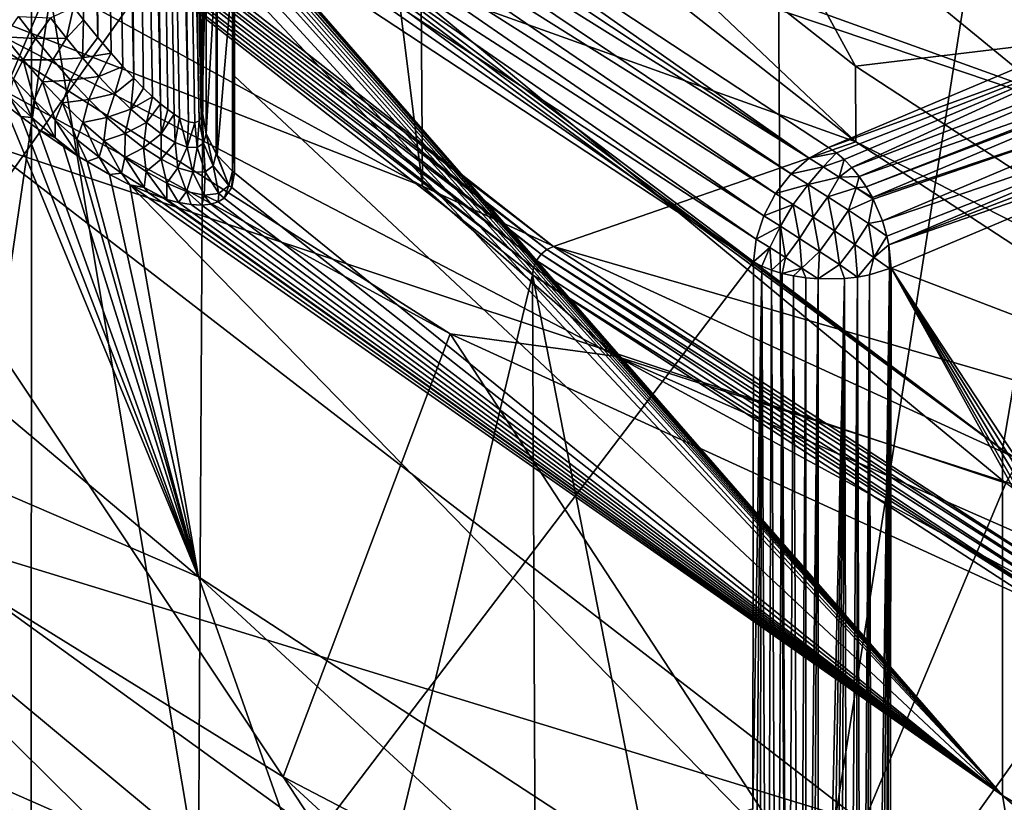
# Model space of a CAD drawing. Header units: metres. Extents: x -109 to 109, y -78 to 121.
# Tile 387 of 656: x -18.77 to -16.75, y -63.98 to -62.37. Entities that reach past the tile are written whole.
import ezdxf

# ---------------------------------------------------------------- set-up
doc = ezdxf.new("R2010")
doc.units = ezdxf.units.M
doc.layers.add('solid_508554_SW0001', color=7, linetype='CONTINUOUS')

msp = doc.modelspace()

# ---------------------------------------------------------------- linework, layer by layer
at = {"layer": 'solid_508554_SW0001'}
for points in [[(-17.944492, -62.709682, 15.484876), (-18.029377, -50.841457, 8.534775), (-19.532137, -50.021473, 9.955032)], [(-19.440191, -61.893551, 16.898458), (-17.944492, -62.709682, 15.484876), (-19.532137, -50.021473, 9.955032)], [(-16.312243, -63.457523, 14.189581), (-16.389404, -51.592838, 7.233348), (-18.029377, -50.841457, 8.534775)], [(-17.944492, -62.709682, 15.484876), (-16.312243, -63.457523, 14.189581), (-18.029377, -50.841457, 8.534775)], [(-19.02648, -51.757244, 6.959062), (-17.274378, -52.528263, 5.623614), (-18.941599, -63.890045, 14.06626)], [(-17.274378, -52.528263, 5.623614), (-17.197321, -64.657623, 12.736773), (-18.941599, -63.890045, 14.06626)], [(-17.274378, -52.528263, 5.623614), (-15.397811, -53.222214, 4.421658), (-17.197321, -64.657623, 12.736773)], [(-15.397811, -53.222214, 4.421658), (-15.329108, -65.348488, 11.540165), (-17.197321, -64.657623, 12.736773)], [(-18.404106, -62.575062, 35.594505), (-18.506796, -57.647617, 32.842846), (-18.496571, -57.609501, 32.910439)], [(-18.397896, -62.152397, 36.348068), (-18.397896, -62.55455, 35.651524), (-18.496571, -57.609501, 32.910439)], [(-18.399399, -62.566738, 35.624565), (-18.496571, -57.609501, 32.910439), (-18.397896, -62.55455, 35.651524)], [(-18.399399, -62.566738, 35.624565), (-18.404106, -62.575062, 35.594505), (-18.496571, -57.609501, 32.910439)], [(-18.425508, -62.577377, 35.522408), (-18.53676, -57.683361, 32.779949), (-18.506796, -57.647617, 32.842846)], [(-18.412527, -62.578945, 35.560745), (-18.425508, -62.577377, 35.522408), (-18.506796, -57.647617, 32.842846)], [(-18.404106, -62.575062, 35.594505), (-18.412527, -62.578945, 35.560745), (-18.506796, -57.647617, 32.842846)], [(-18.483166, -62.540085, 35.406803), (-18.584425, -57.714279, 32.726063), (-18.53676, -57.683361, 32.779949)], [(-18.468435, -62.552074, 35.431908), (-18.483166, -62.540085, 35.406803), (-18.53676, -57.683361, 32.779949)], [(-18.455376, -62.56163, 35.456108), (-18.468435, -62.552074, 35.431908), (-18.53676, -57.683361, 32.779949)], [(-18.443922, -62.568913, 35.479301), (-18.455376, -62.56163, 35.456108), (-18.53676, -57.683361, 32.779949)], [(-18.425508, -62.577377, 35.522408), (-18.443922, -62.568913, 35.479301), (-18.53676, -57.683361, 32.779949)], [(-18.538305, -62.487286, 35.326668), (-18.646545, -57.738262, 32.68486), (-18.584425, -57.714279, 32.726063)], [(-18.518005, -62.507915, 35.354099), (-18.538305, -62.487286, 35.326668), (-18.584425, -57.714279, 32.726063)], [(-18.49967, -62.525414, 35.380817), (-18.518005, -62.507915, 35.354099), (-18.584425, -57.714279, 32.726063)], [(-18.483166, -62.540085, 35.406803), (-18.49967, -62.525414, 35.380817), (-18.584425, -57.714279, 32.726063)], [(-18.612059, -62.403923, 35.24152), (-18.718884, -57.753681, 32.659142), (-18.646545, -57.738262, 32.68486)], [(-18.641466, -62.367638, 35.212669), (-18.662237, -62.341198, 35.193871), (-18.718884, -57.753681, 32.659142)], [(-18.612059, -62.403923, 35.24152), (-18.641466, -62.367638, 35.212669), (-18.718884, -57.753681, 32.659142)], [(-18.58514, -62.435692, 35.270298), (-18.612059, -62.403923, 35.24152), (-18.646545, -57.738262, 32.68486)], [(-18.560663, -62.463299, 35.298672), (-18.58514, -62.435692, 35.270298), (-18.646545, -57.738262, 32.68486)], [(-18.538305, -62.487286, 35.326668), (-18.560663, -62.463299, 35.298672), (-18.646545, -57.738262, 32.68486)], [(-18.5462, -61.894901, 36.672203), (-18.404993, -61.088379, 38.069046), (-16.630539, -62.542767, 38.568161)], [(-16.337065, -62.63636, 42.639282), (-18.073944, -61.090916, 42.435535), (-18.524599, -61.847782, 41.124611)], [(-18.404993, -61.088379, 38.069046), (-16.390022, -61.841415, 39.782932), (-16.630539, -62.542767, 38.568161)], [(-16.337065, -62.63636, 42.639282), (-15.818118, -61.971386, 43.791054), (-18.073944, -61.090916, 42.435535)], [(-18.848715, -62.620667, 39.785931), (-18.524599, -61.847782, 41.124611), (-20.542078, -61.110256, 39.240185)], [(-19.63191, -61.234825, 24.814457), (-19.215124, -64.252457, 25.577984), (-18.749451, -64.677437, 24.8419)], [(-18.748493, -62.084423, 23.342911), (-19.63191, -61.234825, 24.814457), (-18.749451, -64.677437, 24.8419)], [(-19.419039, -63.57019, 23.753725), (-19.39953, -61.328468, 22.472488), (-18.394325, -62.120312, 21.100973)], [(-17.48233, -61.677242, 21.587362), (-18.013329, -61.708157, 23.618336), (-17.053596, -62.46246, 22.311848)], [(-16.408592, -62.385143, 20.361237), (-17.48233, -61.677242, 21.587362), (-17.053596, -62.46246, 22.311848)], [(-17.289633, -61.806381, 21.316336), (-17.48233, -61.677242, 21.587362), (-16.408592, -62.385143, 20.361237)], [(-18.013329, -61.708157, 23.618336), (-18.013329, -61.86404, 23.708336), (-17.053362, -62.618511, 22.401556)], [(-17.053596, -62.46246, 22.311848), (-18.013329, -61.708157, 23.618336), (-17.053362, -62.618511, 22.401556)], [(-17.307066, -61.796703, 21.296261), (-16.421946, -62.368359, 20.338802), (-16.437056, -62.360451, 20.31982)], [(-17.307066, -61.796703, 21.296261), (-16.4205, -62.369564, 20.340879), (-16.421946, -62.368359, 20.338802)], [(-17.289633, -61.806381, 21.316336), (-16.4205, -62.369564, 20.340879), (-17.307066, -61.796703, 21.296261)], [(-17.289633, -61.806381, 21.316336), (-16.408592, -62.385143, 20.361237), (-16.4205, -62.369564, 20.340879)], [(-16.744415, -63.320492, 41.454334), (-18.524599, -61.847782, 41.124611), (-18.848715, -62.620667, 39.785931)], [(-18.702929, -62.028023, 23.340733), (-17.053362, -62.618511, 22.401556), (-18.013329, -61.86404, 23.708336)], [(-16.744415, -63.320492, 41.454334), (-16.337065, -62.63636, 42.639282), (-18.524599, -61.847782, 41.124611)], [(-19.034279, -62.283001, 16.61525), (-17.944492, -62.709682, 15.484876), (-19.440191, -61.893551, 16.898458)], [(-18.5462, -61.894901, 36.672203), (-16.630539, -62.542767, 38.568161), (-16.751232, -63.251785, 37.340099)], [(-18.508944, -61.939358, 36.665401), (-18.5462, -61.894901, 36.672203), (-16.751232, -63.251785, 37.340099)], [(-18.266451, -61.90847, 21.081303), (-18.230108, -61.891544, 21.1007), (-17.149288, -62.651989, 19.79705)], [(-16.478456, -62.364006, 20.282372), (-17.109613, -62.629749, 19.822092), (-18.230108, -61.891544, 21.1007)], [(-17.149288, -62.651989, 19.79705), (-18.230108, -61.891544, 21.1007), (-17.109613, -62.629749, 19.822092)], [(-18.300993, -61.933147, 21.067825), (-18.266451, -61.90847, 21.081303), (-17.149288, -62.651989, 19.79705)], [(-18.475685, -61.981682, 36.654858), (-18.508944, -61.939358, 36.665401), (-16.751232, -63.251785, 37.340099)], [(-18.332018, -61.964348, 21.060936), (-18.300993, -61.933147, 21.067825), (-17.186323, -62.684441, 19.780422)], [(-18.300993, -61.933147, 21.067825), (-17.149288, -62.651989, 19.79705), (-17.186323, -62.684441, 19.780422)], [(-18.35799, -62.00053, 21.06098), (-18.332018, -61.964348, 21.060936), (-17.218178, -62.724899, 19.773363)], [(-18.332018, -61.964348, 21.060936), (-17.186323, -62.684441, 19.780422), (-17.218178, -62.724899, 19.773363)], [(-18.475685, -61.981682, 36.654858), (-16.751232, -63.251785, 37.340099), (-16.751232, -63.963367, 36.107601)], [(-18.470205, -61.988949, 36.65263), (-18.475685, -61.981682, 36.654858), (-16.751232, -63.963367, 36.107601)], [(-18.446173, -62.021957, 36.64093), (-18.470205, -61.988949, 36.65263), (-16.751232, -63.963367, 36.107601)], [(-18.377621, -62.039898, 21.067951), (-18.35799, -62.00053, 21.06098), (-17.242702, -62.770626, 19.776346)], [(-18.35799, -62.00053, 21.06098), (-17.218178, -62.724899, 19.773363), (-17.242702, -62.770626, 19.776346)], [(-18.716839, -62.033577, 23.334663), (-17.675308, -62.833302, 21.945951), (-18.702929, -62.028023, 23.340733)], [(-18.702929, -62.028023, 23.340733), (-17.675308, -62.833302, 21.945951), (-17.053362, -62.618511, 22.401556)], [(-18.420504, -62.059757, 36.624161), (-18.446173, -62.021957, 36.64093), (-16.751232, -63.963367, 36.107601)], [(-18.729532, -62.043133, 23.331717), (-18.739683, -62.055698, 23.332201), (-17.700451, -62.849556, 21.934952)], [(-18.716839, -62.033577, 23.334663), (-18.729532, -62.043133, 23.331717), (-17.688456, -62.839451, 21.938845)], [(-18.729532, -62.043133, 23.331717), (-17.700451, -62.849556, 21.934952), (-17.688456, -62.839451, 21.938845)], [(-18.716839, -62.033577, 23.334663), (-17.688456, -62.839451, 21.938845), (-17.675308, -62.833302, 21.945951)], [(-18.389935, -62.080494, 21.081507), (-18.377621, -62.039898, 21.067951), (-17.258238, -62.818535, 19.789173)], [(-18.377621, -62.039898, 21.067951), (-17.242702, -62.770626, 19.776346), (-17.258238, -62.818535, 19.789173)], [(-18.746231, -62.069958, 23.336067), (-18.748493, -62.084423, 23.342911), (-17.716232, -62.877098, 21.938057)], [(-18.739683, -62.055698, 23.332201), (-18.746231, -62.069958, 23.336067), (-17.710045, -62.862556, 21.934679)], [(-18.746231, -62.069958, 23.336067), (-17.716232, -62.877098, 21.938057), (-17.710045, -62.862556, 21.934679)], [(-18.739683, -62.055698, 23.332201), (-17.710045, -62.862556, 21.934679), (-17.700451, -62.849556, 21.934952)], [(-18.398474, -62.095074, 36.604973), (-18.420504, -62.059757, 36.624161), (-16.751232, -63.963367, 36.107601)], [(-18.748493, -62.084423, 23.342911), (-18.749451, -64.677437, 24.8419), (-18.246204, -65.091568, 24.124603)], [(-17.71837, -62.891663, 21.944733), (-18.748493, -62.084423, 23.342911), (-18.246204, -65.091568, 24.124603)], [(-17.716232, -62.877098, 21.938057), (-18.748493, -62.084423, 23.342911), (-17.71837, -62.891663, 21.944733)], [(-18.389935, -62.080494, 21.081507), (-17.263735, -62.865166, 19.810846), (-18.394325, -62.120312, 21.100973)], [(-18.389935, -62.080494, 21.081507), (-17.258238, -62.818535, 19.789173), (-17.263735, -62.865166, 19.810846)], [(-18.404993, -63.512947, 33.869568), (-19.809559, -62.908447, 31.602818), (-20.072819, -62.109833, 32.986061)], [(-18.806562, -62.538399, 35.067924), (-18.404993, -63.512947, 33.869568), (-20.072819, -62.109833, 32.986061)], [(-18.379896, -62.127926, 36.583668), (-18.398474, -62.095074, 36.604973), (-16.751232, -63.963367, 36.107601)], [(-18.406265, -64.367546, 22.372667), (-19.419039, -63.57019, 23.753725), (-18.394325, -62.120312, 21.100973)], [(-18.406265, -64.367546, 22.372667), (-18.394325, -62.120312, 21.100973), (-17.263735, -62.865166, 19.810846)], [(-18.364582, -62.158371, 36.56052), (-18.379896, -62.127926, 36.583668), (-16.751232, -63.963367, 36.107601)], [(-18.397896, -62.152397, 36.348068), (-18.397825, -62.356972, 36.001816), (-18.397896, -62.55455, 35.651524)], [(-18.352346, -62.186474, 36.535755), (-18.364582, -62.158371, 36.56052), (-16.751232, -63.963367, 36.107601)], [(-18.336424, -62.236061, 36.481964), (-18.352346, -62.186474, 36.535755), (-16.751232, -63.963367, 36.107601)], [(-19.526442, -63.122643, 19.768057), (-18.231358, -63.92461, 18.379013), (-19.378862, -62.199871, 17.134737)], [(-18.231358, -63.92461, 18.379013), (-17.88788, -63.013432, 15.725612), (-19.378862, -62.199871, 17.134737)], [(-19.034279, -62.283001, 16.61525), (-19.378862, -62.199871, 17.134737), (-17.88788, -63.013432, 15.725612)], [(-18.389458, -62.198689, 36.376049), (-18.397896, -62.55455, 35.651524), (-18.397825, -62.356972, 36.001816)], [(-18.389458, -62.198689, 36.376049), (-18.389458, -62.601925, 35.67762), (-18.397896, -62.55455, 35.651524)], [(-18.389458, -62.198689, 36.376049), (-18.368752, -62.238422, 36.400074), (-18.389458, -62.601925, 35.67762)], [(-18.368752, -62.238422, 36.400074), (-18.368752, -62.642601, 35.700016), (-18.389458, -62.601925, 35.67762)], [(-18.368752, -62.238422, 36.400074), (-18.366673, -62.24128, 36.401806), (-18.368752, -62.642601, 35.700016)], [(-18.366673, -62.24128, 36.401806), (-18.366673, -62.645527, 35.70163), (-18.368752, -62.642601, 35.700016)], [(-18.366673, -62.24128, 36.401806), (-18.335487, -62.273647, 36.421379), (-18.366673, -62.645527, 35.70163)], [(-18.331244, -62.276989, 36.423401), (-18.336424, -62.236061, 36.481964), (-16.751232, -63.963367, 36.107601)], [(-20.680838, -62.26865, 21.247215), (-19.668835, -63.709923, 22.798845), (-18.570929, -64.522125, 21.392069)], [(-20.680838, -62.26865, 21.247215), (-18.570929, -64.522125, 21.392069), (-19.526442, -63.122643, 19.768057)], [(-17.545015, -63.059937, 15.269559), (-19.034279, -62.283001, 16.61525), (-17.88788, -63.013432, 15.725612)], [(-17.545015, -63.059937, 15.269559), (-17.944492, -62.709682, 15.484876), (-19.034279, -62.283001, 16.61525)], [(-18.335487, -62.273647, 36.421379), (-18.335487, -62.678665, 35.719872), (-18.366673, -62.645527, 35.70163)], [(-18.335487, -62.273647, 36.421379), (-18.331244, -62.276989, 36.423401), (-18.335487, -62.678665, 35.719872)], [(-18.335487, -62.678665, 35.719872), (-18.331244, -62.276989, 36.423401), (-18.331173, -62.483059, 36.074612)], [(-18.331173, -62.483059, 36.074612), (-18.331244, -62.276989, 36.423401), (-16.751232, -63.963367, 36.107601)], [(-18.709644, -62.363106, 35.192173), (-18.662237, -62.341198, 35.193871), (-18.676781, -62.405357, 35.216957)], [(-18.676781, -62.405357, 35.216957), (-18.662237, -62.341198, 35.193871), (-18.641466, -62.367638, 35.212669)], [(-18.740709, -62.405807, 35.188633), (-18.804108, -62.402527, 35.155838), (-18.775501, -62.360168, 35.169559)], [(-18.709644, -62.363106, 35.192173), (-18.740709, -62.405807, 35.188633), (-18.775501, -62.360168, 35.169559)], [(-18.709644, -62.363106, 35.192173), (-18.676781, -62.405357, 35.216957), (-18.740709, -62.405807, 35.188633)], [(-18.676781, -62.405357, 35.216957), (-18.641466, -62.367638, 35.212669), (-18.643621, -62.445633, 35.244587)], [(-18.643621, -62.445633, 35.244587), (-18.641466, -62.367638, 35.212669), (-18.612059, -62.403923, 35.24152)], [(-16.444794, -62.388641, 20.252773), (-17.109613, -62.629749, 19.822092), (-16.478456, -62.364006, 20.282372)], [(-16.444794, -62.388641, 20.252773), (-17.093159, -62.640938, 19.805988), (-17.109613, -62.629749, 19.822092)], [(-16.444794, -62.388641, 20.252773), (-17.076996, -62.654758, 19.791805), (-17.093159, -62.640938, 19.805988)], [(-16.444794, -62.388641, 20.252773), (-17.061262, -62.67112, 19.779678), (-17.076996, -62.654758, 19.791805)], [(-16.444794, -62.388641, 20.252773), (-16.410847, -62.42215, 20.233305), (-17.061262, -62.67112, 19.779678)], [(-16.408592, -62.385143, 20.361237), (-17.053596, -62.46246, 22.311848), (-15.968169, -63.172569, 21.0819)], [(-18.765743, -62.449558, 35.172497), (-18.825863, -62.443275, 35.130005), (-18.804108, -62.402527, 35.155838)], [(-18.740709, -62.405807, 35.188633), (-18.765743, -62.449558, 35.172497), (-18.804108, -62.402527, 35.155838)], [(-18.740709, -62.405807, 35.188633), (-18.704927, -62.449764, 35.210869), (-18.765743, -62.449558, 35.172497)], [(-18.676781, -62.405357, 35.216957), (-18.704927, -62.449764, 35.210869), (-18.740709, -62.405807, 35.188633)], [(-18.676781, -62.405357, 35.216957), (-18.643621, -62.445633, 35.244587), (-18.704927, -62.449764, 35.210869)], [(-18.643621, -62.445633, 35.244587), (-18.612059, -62.403923, 35.24152), (-18.58514, -62.435692, 35.270298)], [(-16.410847, -62.42215, 20.233305), (-17.046188, -62.689854, 19.769823), (-17.061262, -62.67112, 19.779678)], [(-16.410847, -62.42215, 20.233305), (-16.382826, -62.456894, 20.225721), (-17.046188, -62.689854, 19.769823)], [(-18.785473, -62.488613, 35.143944), (-18.825863, -62.443275, 35.130005), (-18.765743, -62.449558, 35.172497)], [(-18.743496, -62.53228, 35.161499), (-18.785473, -62.488613, 35.143944), (-18.765743, -62.449558, 35.172497)], [(-18.743496, -62.53228, 35.161499), (-18.765743, -62.449558, 35.172497), (-18.725939, -62.494835, 35.192749)], [(-18.704927, -62.449764, 35.210869), (-18.725939, -62.494835, 35.192749), (-18.765743, -62.449558, 35.172497)], [(-18.704927, -62.449764, 35.210869), (-18.66832, -62.491711, 35.236366), (-18.725939, -62.494835, 35.192749)], [(-18.643621, -62.445633, 35.244587), (-18.66832, -62.491711, 35.236366), (-18.704927, -62.449764, 35.210869)], [(-18.643621, -62.445633, 35.244587), (-18.610346, -62.483585, 35.275112), (-18.66832, -62.491711, 35.236366)], [(-18.643621, -62.445633, 35.244587), (-18.58514, -62.435692, 35.270298), (-18.610346, -62.483585, 35.275112)], [(-18.610346, -62.483585, 35.275112), (-18.58514, -62.435692, 35.270298), (-18.560663, -62.463299, 35.298672)], [(-18.610346, -62.483585, 35.275112), (-18.560663, -62.463299, 35.298672), (-18.577179, -62.51881, 35.308617)], [(-18.577179, -62.51881, 35.308617), (-18.560663, -62.463299, 35.298672), (-18.538305, -62.487286, 35.326668)], [(-15.968169, -63.172569, 21.0819), (-17.053596, -62.46246, 22.311848), (-17.053362, -62.618511, 22.401556)], [(-16.382826, -62.456894, 20.225721), (-17.032074, -62.710678, 19.762491), (-17.046188, -62.689854, 19.769823)], [(-16.382826, -62.456894, 20.225721), (-16.378782, -62.462528, 20.22537), (-17.032074, -62.710678, 19.762491)], [(-16.378782, -62.462528, 20.22537), (-17.01926, -62.733139, 19.757891), (-17.032074, -62.710678, 19.762491)], [(-16.378782, -62.462528, 20.22537), (-16.350782, -62.507267, 20.229748), (-17.01926, -62.733139, 19.757891)], [(-18.74802, -62.568481, 35.123508), (-18.794497, -62.524925, 35.106697), (-18.785473, -62.488613, 35.143944)], [(-18.74802, -62.568481, 35.123508), (-18.785473, -62.488613, 35.143944), (-18.743496, -62.53228, 35.161499)], [(-18.700094, -62.573963, 35.182846), (-18.743496, -62.53228, 35.161499), (-18.725939, -62.494835, 35.192749)], [(-18.66832, -62.491711, 35.236366), (-18.684874, -62.537998, 35.216751), (-18.725939, -62.494835, 35.192749)], [(-18.700094, -62.573963, 35.182846), (-18.725939, -62.494835, 35.192749), (-18.684874, -62.537998, 35.216751)], [(-18.66832, -62.491711, 35.236366), (-18.631077, -62.531277, 35.265263), (-18.684874, -62.537998, 35.216751)], [(-18.610346, -62.483585, 35.275112), (-18.631077, -62.531277, 35.265263), (-18.66832, -62.491711, 35.236366)], [(-18.610346, -62.483585, 35.275112), (-18.577179, -62.51881, 35.308617), (-18.631077, -62.531277, 35.265263)], [(-18.577179, -62.51881, 35.308617), (-18.538305, -62.487286, 35.326668), (-18.544411, -62.550774, 35.345207)], [(-18.544411, -62.550774, 35.345207), (-18.538305, -62.487286, 35.326668), (-18.518005, -62.507915, 35.354099)], [(-18.335487, -62.678665, 35.719872), (-18.331173, -62.483059, 36.074612), (-18.331244, -62.682087, 35.721752)], [(-18.331244, -62.682087, 35.721752), (-18.331173, -62.483059, 36.074612), (-16.751232, -63.963367, 36.107601)], [(-18.544411, -62.550774, 35.345207), (-18.518005, -62.507915, 35.354099), (-18.49967, -62.525414, 35.380817)], [(-16.350782, -62.507267, 20.229748), (-17.017738, -62.736092, 19.757507), (-17.01926, -62.733139, 19.757891)], [(-16.350782, -62.507267, 20.229748), (-16.998564, -62.781097, 19.757198), (-17.017738, -62.736092, 19.757507)], [(-16.350782, -62.507267, 20.229748), (-16.328886, -62.553375, 20.246426), (-16.998564, -62.781097, 19.757198)], [(-18.794497, -62.524925, 35.106697), (-18.770391, -62.566254, 35.087723), (-18.806562, -62.538399, 35.067924)], [(-18.74802, -62.568481, 35.123508), (-18.770391, -62.566254, 35.087723), (-18.794497, -62.524925, 35.106697)], [(-18.699989, -62.609901, 35.144501), (-18.74802, -62.568481, 35.123508), (-18.743496, -62.53228, 35.161499)], [(-18.699989, -62.609901, 35.144501), (-18.743496, -62.53228, 35.161499), (-18.700094, -62.573963, 35.182846)], [(-18.631077, -62.531277, 35.265263), (-18.64275, -62.57864, 35.244736), (-18.684874, -62.537998, 35.216751)], [(-18.631077, -62.531277, 35.265263), (-18.593433, -62.567993, 35.29776), (-18.64275, -62.57864, 35.244736)], [(-18.577179, -62.51881, 35.308617), (-18.593433, -62.567993, 35.29776), (-18.631077, -62.531277, 35.265263)], [(-18.577179, -62.51881, 35.308617), (-18.544411, -62.550774, 35.345207), (-18.593433, -62.567993, 35.29776)], [(-18.544411, -62.550774, 35.345207), (-18.49967, -62.525414, 35.380817), (-18.512436, -62.578808, 35.384998)], [(-18.512436, -62.578808, 35.384998), (-18.49967, -62.525414, 35.380817), (-18.483166, -62.540085, 35.406803)], [(-18.806562, -62.538399, 35.067924), (-18.770391, -62.566254, 35.087723), (-18.404993, -63.512947, 33.869568)], [(-18.655451, -62.613297, 35.208225), (-18.700094, -62.573963, 35.182846), (-18.684874, -62.537998, 35.216751)], [(-18.655451, -62.613297, 35.208225), (-18.684874, -62.537998, 35.216751), (-18.64275, -62.57864, 35.244736)], [(-18.544411, -62.550774, 35.345207), (-18.555698, -62.601276, 35.334103), (-18.593433, -62.567993, 35.29776)], [(-18.544411, -62.550774, 35.345207), (-18.512436, -62.578808, 35.384998), (-18.555698, -62.601276, 35.334103)], [(-18.512436, -62.578808, 35.384998), (-18.483166, -62.540085, 35.406803), (-18.481817, -62.602039, 35.428082)], [(-18.481817, -62.602039, 35.428082), (-18.483166, -62.540085, 35.406803), (-18.468435, -62.552074, 35.431908)], [(-18.481817, -62.602039, 35.428082), (-18.468435, -62.552074, 35.431908), (-18.455376, -62.56163, 35.456108)], [(-18.394762, -62.620716, 35.62714), (-18.399399, -62.566738, 35.624565), (-18.397896, -62.55455, 35.651524)], [(-18.394762, -62.620716, 35.62714), (-18.397896, -62.55455, 35.651524), (-18.389458, -62.601925, 35.67762)], [(-16.328886, -62.553375, 20.246426), (-16.989353, -62.81226, 19.76256), (-16.998564, -62.781097, 19.757198)], [(-16.328886, -62.553375, 20.246426), (-16.985466, -62.830418, 19.767712), (-16.989353, -62.81226, 19.76256)], [(-16.328886, -62.553375, 20.246426), (-16.320786, -62.575909, 20.259108), (-16.985466, -62.830418, 19.767712)], [(-14.83316, -64.461922, 37.944691), (-16.751232, -63.251785, 37.340099), (-16.630539, -62.542767, 38.568161)], [(-18.770391, -62.566254, 35.087723), (-18.734674, -62.592461, 35.109509), (-18.404993, -63.512947, 33.869568)], [(-18.74802, -62.568481, 35.123508), (-18.734674, -62.592461, 35.109509), (-18.770391, -62.566254, 35.087723)], [(-18.699989, -62.609901, 35.144501), (-18.734674, -62.592461, 35.109509), (-18.74802, -62.568481, 35.123508)], [(-18.655451, -62.613297, 35.208225), (-18.650312, -62.649002, 35.170204), (-18.700094, -62.573963, 35.182846)], [(-18.699989, -62.609901, 35.144501), (-18.700094, -62.573963, 35.182846), (-18.650312, -62.649002, 35.170204)], [(-18.593433, -62.567993, 35.29776), (-18.599821, -62.616257, 35.277), (-18.64275, -62.57864, 35.244736)], [(-18.593433, -62.567993, 35.29776), (-18.555698, -62.601276, 35.334103), (-18.599821, -62.616257, 35.277)], [(-18.481817, -62.602039, 35.428082), (-18.455376, -62.56163, 35.456108), (-18.453367, -62.619328, 35.474434)], [(-18.453367, -62.619328, 35.474434), (-18.455376, -62.56163, 35.456108), (-18.443922, -62.568913, 35.479301)], [(-18.453367, -62.619328, 35.474434), (-18.443922, -62.568913, 35.479301), (-18.428251, -62.629257, 35.523773)], [(-18.428251, -62.629257, 35.523773), (-18.443922, -62.568913, 35.479301), (-18.425508, -62.577377, 35.522408)], [(-18.408075, -62.630207, 35.575256), (-18.412527, -62.578945, 35.560745), (-18.404106, -62.575062, 35.594505)], [(-18.408075, -62.630207, 35.575256), (-18.404106, -62.575062, 35.594505), (-18.394762, -62.620716, 35.62714)], [(-18.394762, -62.620716, 35.62714), (-18.404106, -62.575062, 35.594505), (-18.399399, -62.566738, 35.624565)], [(-16.320786, -62.575909, 20.259108), (-16.314808, -62.597527, 20.274414), (-16.985466, -62.830418, 19.767712)], [(-18.734674, -62.592461, 35.109509), (-18.682884, -62.628113, 35.145134), (-18.404993, -63.512947, 33.869568)], [(-18.699989, -62.609901, 35.144501), (-18.682884, -62.628113, 35.145134), (-18.734674, -62.592461, 35.109509)], [(-18.609791, -62.649849, 35.237949), (-18.655451, -62.613297, 35.208225), (-18.64275, -62.57864, 35.244736)], [(-18.609791, -62.649849, 35.237949), (-18.64275, -62.57864, 35.244736), (-18.599821, -62.616257, 35.277)], [(-18.512436, -62.578808, 35.384998), (-18.518316, -62.630367, 35.374596), (-18.555698, -62.601276, 35.334103)], [(-18.512436, -62.578808, 35.384998), (-18.481817, -62.602039, 35.428082), (-18.518316, -62.630367, 35.374596)], [(-18.428251, -62.629257, 35.523773), (-18.425508, -62.577377, 35.522408), (-18.412527, -62.578945, 35.560745)], [(-18.428251, -62.629257, 35.523773), (-18.412527, -62.578945, 35.560745), (-18.408075, -62.630207, 35.575256)], [(-18.699989, -62.609901, 35.144501), (-18.650312, -62.649002, 35.170204), (-18.682884, -62.628113, 35.145134)], [(-18.655451, -62.613297, 35.208225), (-18.633879, -62.659077, 35.183655), (-18.650312, -62.649002, 35.170204)], [(-18.609791, -62.649849, 35.237949), (-18.633879, -62.659077, 35.183655), (-18.655451, -62.613297, 35.208225)], [(-18.563406, -62.683071, 35.272408), (-18.609791, -62.649849, 35.237949), (-18.599821, -62.616257, 35.277)], [(-18.555698, -62.601276, 35.334103), (-18.556431, -62.6502, 35.313931), (-18.599821, -62.616257, 35.277)], [(-18.563406, -62.683071, 35.272408), (-18.599821, -62.616257, 35.277), (-18.556431, -62.6502, 35.313931)], [(-18.555698, -62.601276, 35.334103), (-18.518316, -62.630367, 35.374596), (-18.556431, -62.6502, 35.313931)], [(-18.481817, -62.602039, 35.428082), (-18.481945, -62.65427, 35.41954), (-18.518316, -62.630367, 35.374596)], [(-18.481817, -62.602039, 35.428082), (-18.453367, -62.619328, 35.474434), (-18.481945, -62.65427, 35.41954)], [(-18.394762, -62.620716, 35.62714), (-18.389458, -62.601925, 35.67762), (-18.374754, -62.667515, 35.641647)], [(-18.389458, -62.601925, 35.67762), (-18.368752, -62.642601, 35.700016), (-18.374754, -62.667515, 35.641647)], [(-16.985466, -62.830418, 19.767712), (-16.314808, -62.597527, 20.274414), (-16.980793, -62.877934, 19.788736)], [(-16.980793, -62.877934, 19.788736), (-16.314808, -62.597527, 20.274414), (-15.980406, -63.261372, 20.970682)], [(-17.037382, -64.019104, 40.244301), (-18.848715, -62.620667, 39.785931), (-19.044073, -63.404297, 38.428646)], [(-17.037382, -64.019104, 40.244301), (-16.744415, -63.320492, 41.454334), (-18.848715, -62.620667, 39.785931)], [(-18.682884, -62.628113, 35.145134), (-18.650312, -62.649002, 35.170204), (-18.404993, -63.512947, 33.869568)], [(-18.518316, -62.630367, 35.374596), (-18.513081, -62.679634, 35.355984), (-18.556431, -62.6502, 35.313931)], [(-18.518316, -62.630367, 35.374596), (-18.481945, -62.65427, 35.41954), (-18.513081, -62.679634, 35.355984)], [(-18.453367, -62.619328, 35.474434), (-18.447586, -62.671673, 35.469177), (-18.481945, -62.65427, 35.41954)], [(-18.453367, -62.619328, 35.474434), (-18.428251, -62.629257, 35.523773), (-18.447586, -62.671673, 35.469177)], [(-18.428251, -62.629257, 35.523773), (-18.416746, -62.680916, 35.523449), (-18.447586, -62.671673, 35.469177)], [(-18.428251, -62.629257, 35.523773), (-18.408075, -62.630207, 35.575256), (-18.416746, -62.680916, 35.523449)], [(-18.408075, -62.630207, 35.575256), (-18.391579, -62.680092, 35.581608), (-18.416746, -62.680916, 35.523449)], [(-18.408075, -62.630207, 35.575256), (-18.394762, -62.620716, 35.62714), (-18.391579, -62.680092, 35.581608)], [(-18.394762, -62.620716, 35.62714), (-18.374754, -62.667515, 35.641647), (-18.391579, -62.680092, 35.581608)], [(-17.675308, -62.833302, 21.945951), (-15.967167, -63.329056, 21.17086), (-17.053362, -62.618511, 22.401556)], [(-17.149288, -62.651989, 19.79705), (-17.109613, -62.629749, 19.822092), (-17.093159, -62.640938, 19.805988)], [(-15.968169, -63.172569, 21.0819), (-17.053362, -62.618511, 22.401556), (-15.967167, -63.329056, 21.17086)], [(-18.650312, -62.649002, 35.170204), (-18.633879, -62.659077, 35.183655), (-18.404993, -63.512947, 33.869568)], [(-18.609791, -62.649849, 35.237949), (-18.588051, -62.685268, 35.224483), (-18.633879, -62.659077, 35.183655)], [(-18.563406, -62.683071, 35.272408), (-18.588051, -62.685268, 35.224483), (-18.609791, -62.649849, 35.237949)], [(-18.516716, -62.712273, 35.312069), (-18.563406, -62.683071, 35.272408), (-18.556431, -62.6502, 35.313931)], [(-18.516716, -62.712273, 35.312069), (-18.556431, -62.6502, 35.313931), (-18.513081, -62.679634, 35.355984)], [(-18.481945, -62.65427, 35.41954), (-18.470537, -62.703453, 35.403671), (-18.513081, -62.679634, 35.355984)], [(-18.481945, -62.65427, 35.41954), (-18.447586, -62.671673, 35.469177), (-18.470537, -62.703453, 35.403671)], [(-18.374754, -62.667515, 35.641647), (-18.368752, -62.642601, 35.700016), (-18.342766, -62.708401, 35.651947)], [(-18.368752, -62.642601, 35.700016), (-18.366673, -62.645527, 35.70163), (-18.342766, -62.708401, 35.651947)], [(-18.366673, -62.645527, 35.70163), (-18.335487, -62.678665, 35.719872), (-18.342766, -62.708401, 35.651947)], [(-17.120167, -62.669914, 19.773134), (-17.186323, -62.684441, 19.780422), (-17.149288, -62.651989, 19.79705)], [(-17.120167, -62.669914, 19.773134), (-17.149288, -62.651989, 19.79705), (-17.093159, -62.640938, 19.805988)], [(-17.120167, -62.669914, 19.773134), (-17.093159, -62.640938, 19.805988), (-17.076996, -62.654758, 19.791805)], [(-17.120167, -62.669914, 19.773134), (-17.076996, -62.654758, 19.791805), (-17.087284, -62.69072, 19.758066)], [(-17.087284, -62.69072, 19.758066), (-17.076996, -62.654758, 19.791805), (-17.061262, -62.67112, 19.779678)], [(-18.633879, -62.659077, 35.183655), (-18.588051, -62.685268, 35.224483), (-18.404993, -63.512947, 33.869568)], [(-18.447586, -62.671673, 35.469177), (-18.429991, -62.720192, 35.457451), (-18.470537, -62.703453, 35.403671)], [(-18.447586, -62.671673, 35.469177), (-18.416746, -62.680916, 35.523449), (-18.429991, -62.720192, 35.457451)], [(-18.391579, -62.680092, 35.581608), (-18.374754, -62.667515, 35.641647), (-18.363083, -62.724667, 35.583057)], [(-18.374754, -62.667515, 35.641647), (-18.342766, -62.708401, 35.651947), (-18.363083, -62.724667, 35.583057)], [(-17.120167, -62.669914, 19.773134), (-17.1509, -62.706272, 19.751951), (-17.186323, -62.684441, 19.780422)], [(-17.120167, -62.669914, 19.773134), (-17.087284, -62.69072, 19.758066), (-17.1509, -62.706272, 19.751951)], [(-17.087284, -62.69072, 19.758066), (-17.061262, -62.67112, 19.779678), (-17.046188, -62.689854, 19.769823)], [(-18.563406, -62.683071, 35.272408), (-18.546196, -62.706512, 35.26646), (-18.588051, -62.685268, 35.224483)], [(-18.588051, -62.685268, 35.224483), (-18.546196, -62.706512, 35.26646), (-18.404993, -63.512947, 33.869568)], [(-18.516716, -62.712273, 35.312069), (-18.546196, -62.706512, 35.26646), (-18.563406, -62.683071, 35.272408)], [(-18.516716, -62.712273, 35.312069), (-18.513081, -62.679634, 35.355984), (-18.470203, -62.736584, 35.357689)], [(-18.513081, -62.679634, 35.355984), (-18.470537, -62.703453, 35.403671), (-18.470203, -62.736584, 35.357689)], [(-18.416746, -62.680916, 35.523449), (-18.39328, -62.727978, 35.517471), (-18.429991, -62.720192, 35.457451)], [(-18.416746, -62.680916, 35.523449), (-18.391579, -62.680092, 35.581608), (-18.39328, -62.727978, 35.517471)], [(-18.391579, -62.680092, 35.581608), (-18.363083, -62.724667, 35.583057), (-18.39328, -62.727978, 35.517471)], [(-18.342766, -62.708401, 35.651947), (-18.335487, -62.678665, 35.719872), (-18.336447, -62.712406, 35.656857)], [(-18.335487, -62.678665, 35.719872), (-18.331244, -62.682087, 35.721752), (-18.336447, -62.712406, 35.656857)], [(-18.336447, -62.712406, 35.656857), (-18.331244, -62.682087, 35.721752), (-16.751232, -63.963367, 36.107601)], [(-17.1509, -62.706272, 19.751951), (-17.218178, -62.724899, 19.773363), (-17.186323, -62.684441, 19.780422)], [(-17.087284, -62.69072, 19.758066), (-17.11075, -62.731758, 19.735197), (-17.1509, -62.706272, 19.751951)], [(-17.087284, -62.69072, 19.758066), (-17.052544, -62.713207, 19.752714), (-17.11075, -62.731758, 19.735197)], [(-17.087284, -62.69072, 19.758066), (-17.046188, -62.689854, 19.769823), (-17.052544, -62.713207, 19.752714)], [(-17.052544, -62.713207, 19.752714), (-17.046188, -62.689854, 19.769823), (-17.032074, -62.710678, 19.762491)], [(-18.546196, -62.706512, 35.26646), (-16.751232, -63.963367, 36.107601), (-16.630539, -64.672386, 34.879543)], [(-18.404993, -63.512947, 33.869568), (-18.546196, -62.706512, 35.26646), (-16.630539, -64.672386, 34.879543)], [(-18.546196, -62.706512, 35.26646), (-18.508961, -62.722843, 35.308334), (-16.751232, -63.963367, 36.107601)], [(-18.516716, -62.712273, 35.312069), (-18.508961, -62.722843, 35.308334), (-18.546196, -62.706512, 35.26646)], [(-18.516716, -62.712273, 35.312069), (-18.470203, -62.736584, 35.357689), (-18.475719, -62.734867, 35.350235)], [(-18.516716, -62.712273, 35.312069), (-18.475719, -62.734867, 35.350235), (-18.508961, -62.722843, 35.308334)], [(-18.470537, -62.703453, 35.403671), (-18.446211, -62.742947, 35.392067), (-18.470203, -62.736584, 35.357689)], [(-18.470537, -62.703453, 35.403671), (-18.429991, -62.720192, 35.457451), (-18.446211, -62.742947, 35.392067)], [(-18.363083, -62.724667, 35.583057), (-18.342766, -62.708401, 35.651947), (-18.352383, -62.734161, 35.587067)], [(-18.342766, -62.708401, 35.651947), (-18.336447, -62.712406, 35.656857), (-18.352383, -62.734161, 35.587067)], [(-18.352383, -62.734161, 35.587067), (-18.336447, -62.712406, 35.656857), (-16.751232, -63.963367, 36.107601)], [(-17.545015, -63.059937, 15.269559), (-16.312243, -63.457523, 14.189581), (-17.944492, -62.709682, 15.484876)], [(-17.181826, -62.747299, 19.744083), (-17.218178, -62.724899, 19.773363), (-17.1509, -62.706272, 19.751951)], [(-17.140638, -62.773434, 19.726732), (-17.181826, -62.747299, 19.744083), (-17.1509, -62.706272, 19.751951)], [(-17.140638, -62.773434, 19.726732), (-17.1509, -62.706272, 19.751951), (-17.11075, -62.731758, 19.735197)], [(-17.052544, -62.713207, 19.752714), (-17.068609, -62.759159, 19.731302), (-17.11075, -62.731758, 19.735197)], [(-17.052544, -62.713207, 19.752714), (-17.017738, -62.736092, 19.757507), (-17.068609, -62.759159, 19.731302)], [(-17.052544, -62.713207, 19.752714), (-17.032074, -62.710678, 19.762491), (-17.01926, -62.733139, 19.757891)], [(-17.052544, -62.713207, 19.752714), (-17.01926, -62.733139, 19.757891), (-17.017738, -62.736092, 19.757507)], [(-18.508961, -62.722843, 35.308334), (-18.475719, -62.734867, 35.350235), (-16.751232, -63.963367, 36.107601)], [(-18.475719, -62.734867, 35.350235), (-18.470203, -62.736584, 35.357689), (-16.751232, -63.963367, 36.107601)], [(-18.470203, -62.736584, 35.357689), (-18.446211, -62.742947, 35.392067), (-16.751232, -63.963367, 36.107601)], [(-18.429991, -62.720192, 35.457451), (-18.420544, -62.74733, 35.433178), (-18.446211, -62.742947, 35.392067)], [(-18.429991, -62.720192, 35.457451), (-18.398518, -62.748371, 35.473339), (-18.420544, -62.74733, 35.433178)], [(-18.429991, -62.720192, 35.457451), (-18.39328, -62.727978, 35.517471), (-18.398518, -62.748371, 35.473339)], [(-18.39328, -62.727978, 35.517471), (-18.379942, -62.746361, 35.512424), (-18.398518, -62.748371, 35.473339)], [(-18.39328, -62.727978, 35.517471), (-18.363083, -62.724667, 35.583057), (-18.364626, -62.741547, 35.550346)], [(-18.39328, -62.727978, 35.517471), (-18.364626, -62.741547, 35.550346), (-18.379942, -62.746361, 35.512424)], [(-18.363083, -62.724667, 35.583057), (-18.352383, -62.734161, 35.587067), (-18.364626, -62.741547, 35.550346)], [(-18.364626, -62.741547, 35.550346), (-18.352383, -62.734161, 35.587067), (-16.751232, -63.963367, 36.107601)], [(-17.181826, -62.747299, 19.744083), (-17.242702, -62.770626, 19.776346), (-17.218178, -62.724899, 19.773363)], [(-17.097376, -62.801552, 19.722473), (-17.140638, -62.773434, 19.726732), (-17.11075, -62.731758, 19.735197)], [(-17.097376, -62.801552, 19.722473), (-17.11075, -62.731758, 19.735197), (-17.068609, -62.759159, 19.731302)], [(-17.068609, -62.759159, 19.731302), (-17.017738, -62.736092, 19.757507), (-17.027342, -62.786617, 19.74053)], [(-17.027342, -62.786617, 19.74053), (-17.017738, -62.736092, 19.757507), (-16.998564, -62.781097, 19.757198)], [(-18.446211, -62.742947, 35.392067), (-18.420544, -62.74733, 35.433178), (-16.751232, -63.963367, 36.107601)], [(-18.420544, -62.74733, 35.433178), (-18.398518, -62.748371, 35.473339), (-16.751232, -63.963367, 36.107601)], [(-18.398518, -62.748371, 35.473339), (-18.379942, -62.746361, 35.512424), (-16.751232, -63.963367, 36.107601)], [(-18.379942, -62.746361, 35.512424), (-18.364626, -62.741547, 35.550346), (-16.751232, -63.963367, 36.107601)], [(-17.208065, -62.791965, 19.74835), (-17.242702, -62.770626, 19.776346), (-17.181826, -62.747299, 19.744083)], [(-17.208065, -62.791965, 19.74835), (-17.181826, -62.747299, 19.744083), (-17.168842, -62.816841, 19.731569)], [(-17.168842, -62.816841, 19.731569), (-17.181826, -62.747299, 19.744083), (-17.140638, -62.773434, 19.726732)], [(-17.208065, -62.791965, 19.74835), (-17.258238, -62.818535, 19.789173), (-17.242702, -62.770626, 19.776346)], [(-17.168842, -62.816841, 19.731569), (-17.140638, -62.773434, 19.726732), (-17.127596, -62.843628, 19.7271)], [(-17.127596, -62.843628, 19.7271), (-17.140638, -62.773434, 19.726732), (-17.097376, -62.801552, 19.722473)], [(-17.054937, -62.829773, 19.73159), (-17.097376, -62.801552, 19.722473), (-17.068609, -62.759159, 19.731302)], [(-17.054937, -62.829773, 19.73159), (-17.068609, -62.759159, 19.731302), (-17.027342, -62.786617, 19.74053)], [(-17.208065, -62.791965, 19.74835), (-17.229944, -62.835941, 19.765783), (-17.258238, -62.818535, 19.789173)], [(-17.208065, -62.791965, 19.74835), (-17.198038, -62.856113, 19.750759), (-17.229944, -62.835941, 19.765783)], [(-17.208065, -62.791965, 19.74835), (-17.168842, -62.816841, 19.731569), (-17.198038, -62.856113, 19.750759)], [(-17.016167, -62.856201, 19.753473), (-17.054937, -62.829773, 19.73159), (-17.027342, -62.786617, 19.74053)], [(-17.027342, -62.786617, 19.74053), (-16.998564, -62.781097, 19.757198), (-16.989353, -62.81226, 19.76256)], [(-17.016167, -62.856201, 19.753473), (-17.027342, -62.786617, 19.74053), (-16.989353, -62.81226, 19.76256)], [(-17.229944, -62.835941, 19.765783), (-17.263735, -62.865166, 19.810846), (-17.258238, -62.818535, 19.789173)], [(-17.168842, -62.816841, 19.731569), (-17.164272, -62.877937, 19.744921), (-17.198038, -62.856113, 19.750759)], [(-17.168842, -62.816841, 19.731569), (-17.127596, -62.843628, 19.7271), (-17.164272, -62.877937, 19.744921)], [(-17.127596, -62.843628, 19.7271), (-17.097376, -62.801552, 19.722473), (-17.087021, -62.870583, 19.735233)], [(-17.087021, -62.870583, 19.735233), (-17.097376, -62.801552, 19.722473), (-17.054937, -62.829773, 19.73159)], [(-17.016167, -62.856201, 19.753473), (-16.989353, -62.81226, 19.76256), (-16.985466, -62.830418, 19.767712)], [(-17.688456, -62.839451, 21.938845), (-17.700451, -62.849556, 21.934952), (-16.528585, -63.596741, 20.629704)], [(-17.688456, -62.839451, 21.938845), (-16.513338, -63.587677, 20.639336), (-17.675308, -62.833302, 21.945951)], [(-17.688456, -62.839451, 21.938845), (-16.528585, -63.596741, 20.629704), (-16.513338, -63.587677, 20.639336)], [(-17.675308, -62.833302, 21.945951), (-16.513338, -63.587677, 20.639336), (-15.967167, -63.329056, 21.17086)], [(-17.229944, -62.835941, 19.765783), (-17.246531, -62.874149, 19.794874), (-17.263735, -62.865166, 19.810846)], [(-17.229944, -62.835941, 19.765783), (-17.226847, -62.882118, 19.780708), (-17.246531, -62.874149, 19.794874)], [(-17.229944, -62.835941, 19.765783), (-17.198038, -62.856113, 19.750759), (-17.226847, -62.882118, 19.780708)], [(-17.087021, -62.870583, 19.735233), (-17.054937, -62.829773, 19.73159), (-17.049574, -62.896362, 19.755749)], [(-17.049574, -62.896362, 19.755749), (-17.054937, -62.829773, 19.73159), (-17.016167, -62.856201, 19.753473)], [(-16.983633, -62.879093, 19.786695), (-17.016167, -62.856201, 19.753473), (-16.985466, -62.830418, 19.767712)], [(-16.983633, -62.879093, 19.786695), (-16.985466, -62.830418, 19.767712), (-16.980793, -62.877934, 19.788736)], [(-17.700451, -62.849556, 21.934952), (-17.710045, -62.862556, 21.934679), (-16.54159, -63.611481, 20.625429)], [(-17.700451, -62.849556, 21.934952), (-16.54159, -63.611481, 20.625429), (-16.528585, -63.596741, 20.629704)], [(-17.198038, -62.856113, 19.750759), (-17.204945, -62.888878, 19.768702), (-17.226847, -62.882118, 19.780708)], [(-17.198038, -62.856113, 19.750759), (-17.164272, -62.877937, 19.744921), (-17.204945, -62.888878, 19.768702)], [(-17.127596, -62.843628, 19.7271), (-17.130491, -62.900253, 19.748608), (-17.164272, -62.877937, 19.744921)], [(-17.127596, -62.843628, 19.7271), (-17.087021, -62.870583, 19.735233), (-17.130491, -62.900253, 19.748608)], [(-17.025421, -62.891804, 19.763924), (-17.049574, -62.896362, 19.755749), (-17.016167, -62.856201, 19.753473)], [(-17.025421, -62.891804, 19.763924), (-17.016167, -62.856201, 19.753473), (-16.983633, -62.879093, 19.786695)], [(-18.406265, -64.367546, 22.372667), (-17.263735, -62.865166, 19.810846), (-17.265106, -63.990715, 20.442196)], [(-17.716232, -62.877098, 21.938057), (-17.71837, -62.891663, 21.944733), (-16.550301, -63.629536, 20.627165)], [(-17.710045, -62.862556, 21.934679), (-17.716232, -62.877098, 21.938057), (-16.550301, -63.629536, 20.627165)], [(-17.710045, -62.862556, 21.934679), (-16.550301, -63.629536, 20.627165), (-16.54159, -63.611481, 20.625429)], [(-17.246531, -62.874149, 19.794874), (-17.266472, -65.117264, 21.074112), (-17.265106, -63.990715, 20.442196)], [(-17.252611, -65.127586, 21.062601), (-17.266472, -65.117264, 21.074112), (-17.246531, -62.874149, 19.794874)], [(-17.246531, -62.874149, 19.794874), (-17.265106, -63.990715, 20.442196), (-17.263735, -62.865166, 19.810846)], [(-17.235634, -65.144142, 21.054813), (-17.252611, -65.127586, 21.062601), (-17.246531, -62.874149, 19.794874)], [(-17.235634, -65.144142, 21.054813), (-17.246531, -62.874149, 19.794874), (-17.226847, -62.882118, 19.780708)], [(-17.164272, -62.877937, 19.744921), (-17.181173, -62.894253, 19.759171), (-17.204945, -62.888878, 19.768702)], [(-17.164272, -62.877937, 19.744921), (-17.155943, -62.898098, 19.752382), (-17.181173, -62.894253, 19.759171)], [(-17.164272, -62.877937, 19.744921), (-17.130491, -62.900253, 19.748608), (-17.155943, -62.898098, 19.752382)], [(-17.087021, -62.870583, 19.735233), (-17.076395, -62.899487, 19.750111), (-17.130491, -62.900253, 19.748608)], [(-17.087021, -62.870583, 19.735233), (-17.049574, -62.896362, 19.755749), (-17.076395, -62.899487, 19.750111)], [(-17.019495, -65.535133, 21.252138), (-17.025421, -62.891804, 19.763924), (-16.983633, -62.879093, 19.786695)], [(-17.007858, -65.563957, 21.275976), (-17.019495, -65.535133, 21.252138), (-16.983633, -62.879093, 19.786695)], [(-16.996063, -65.5942, 21.302021), (-17.007858, -65.563957, 21.275976), (-16.983633, -62.879093, 19.786695)], [(-16.996063, -65.5942, 21.302021), (-16.980793, -62.877934, 19.788736), (-16.982544, -64.251221, 20.55916)], [(-16.996063, -65.5942, 21.302021), (-16.983633, -62.879093, 19.786695), (-16.980793, -62.877934, 19.788736)], [(-16.982544, -64.251221, 20.55916), (-16.980793, -62.877934, 19.788736), (-16.553305, -63.648029, 20.634663)], [(-16.980793, -62.877934, 19.788736), (-16.550301, -63.629536, 20.627165), (-16.553305, -63.648029, 20.634663)], [(-16.980793, -62.877934, 19.788736), (-16.513338, -63.587677, 20.639336), (-16.528585, -63.596741, 20.629704)], [(-16.980793, -62.877934, 19.788736), (-15.980406, -63.261372, 20.970682), (-16.513338, -63.587677, 20.639336)], [(-16.980793, -62.877934, 19.788736), (-16.54159, -63.611481, 20.625429), (-16.550301, -63.629536, 20.627165)], [(-16.980793, -62.877934, 19.788736), (-16.528585, -63.596741, 20.629704), (-16.54159, -63.611481, 20.625429)], [(-17.71837, -62.891663, 21.944733), (-18.246204, -65.091568, 24.124603), (-17.706394, -65.494019, 23.427528)], [(-17.71837, -62.891663, 21.944733), (-17.131102, -65.883995, 22.752075), (-16.553305, -63.648029, 20.634663)], [(-16.550301, -63.629536, 20.627165), (-17.71837, -62.891663, 21.944733), (-16.553305, -63.648029, 20.634663)], [(-17.71837, -62.891663, 21.944733), (-17.706394, -65.494019, 23.427528), (-17.131102, -65.883995, 22.752075)], [(-17.215815, -65.167503, 21.052254), (-17.235634, -65.144142, 21.054813), (-17.226847, -62.882118, 19.780708)], [(-17.215815, -65.167503, 21.052254), (-17.226847, -62.882118, 19.780708), (-17.204945, -62.888878, 19.768702)], [(-17.193745, -65.197502, 21.055882), (-17.215815, -65.167503, 21.052254), (-17.204945, -62.888878, 19.768702)], [(-17.193745, -65.197502, 21.055882), (-17.204945, -62.888878, 19.768702), (-17.181173, -62.894253, 19.759171)], [(-17.169678, -65.234131, 21.066221), (-17.193745, -65.197502, 21.055882), (-17.181173, -62.894253, 19.759171)], [(-17.169678, -65.234131, 21.066221), (-17.181173, -62.894253, 19.759171), (-17.155943, -62.898098, 19.752382)], [(-17.156918, -65.254997, 21.074085), (-17.169678, -65.234131, 21.066221), (-17.155943, -62.898098, 19.752382)], [(-17.156918, -65.254997, 21.074085), (-17.155943, -62.898098, 19.752382), (-17.130491, -62.900253, 19.748608)], [(-17.143665, -65.277649, 21.083868), (-17.156918, -65.254997, 21.074085), (-17.130491, -62.900253, 19.748608)], [(-17.12991, -65.302155, 21.095697), (-17.143665, -65.277649, 21.083868), (-17.130491, -62.900253, 19.748608)], [(-17.12991, -65.302155, 21.095697), (-17.130491, -62.900253, 19.748608), (-17.076395, -62.899487, 19.750111)], [(-17.115644, -65.328629, 21.109716), (-17.12991, -65.302155, 21.095697), (-17.076395, -62.899487, 19.750111)], [(-17.100863, -65.357147, 21.126099), (-17.115644, -65.328629, 21.109716), (-17.076395, -62.899487, 19.750111)], [(-17.085566, -65.38784, 21.145046), (-17.100863, -65.357147, 21.126099), (-17.076395, -62.899487, 19.750111)], [(-17.069763, -65.42083, 21.166798), (-17.085566, -65.38784, 21.145046), (-17.076395, -62.899487, 19.750111)], [(-17.069763, -65.42083, 21.166798), (-17.076395, -62.899487, 19.750111), (-17.049574, -62.896362, 19.755749)], [(-17.053459, -65.456268, 21.191652), (-17.069763, -65.42083, 21.166798), (-17.049574, -62.896362, 19.755749)], [(-17.042318, -65.481346, 21.210127), (-17.053459, -65.456268, 21.191652), (-17.049574, -62.896362, 19.755749)], [(-17.042318, -65.481346, 21.210127), (-17.049574, -62.896362, 19.755749), (-17.025421, -62.891804, 19.763924)], [(-17.031004, -65.507599, 21.230225), (-17.042318, -65.481346, 21.210127), (-17.025421, -62.891804, 19.763924)], [(-17.019495, -65.535133, 21.252138), (-17.031004, -65.507599, 21.230225), (-17.025421, -62.891804, 19.763924)], [(-18.123714, -64.310226, 32.488647), (-19.419413, -63.693977, 30.242237), (-19.809559, -62.908447, 31.602818)], [(-18.123714, -64.310226, 32.488647), (-19.809559, -62.908447, 31.602818), (-18.404993, -63.512947, 33.869568)], [(-18.231358, -63.92461, 18.379013), (-16.804916, -64.66877, 17.090086), (-17.88788, -63.013432, 15.725612)], [(-16.804916, -64.66877, 17.090086), (-16.26078, -63.758911, 14.434403), (-17.88788, -63.013432, 15.725612)], [(-17.545015, -63.059937, 15.269559), (-17.88788, -63.013432, 15.725612), (-16.26078, -63.758911, 14.434403)], [(-15.92934, -63.77092, 14.038094), (-17.545015, -63.059937, 15.269559), (-16.26078, -63.758911, 14.434403)], [(-15.92934, -63.77092, 14.038094), (-16.312243, -63.457523, 14.189581), (-17.545015, -63.059937, 15.269559)], [(-19.526442, -63.122643, 19.768057), (-18.570929, -64.522125, 21.392069), (-17.339218, -65.284843, 20.070995)], [(-19.526442, -63.122643, 19.768057), (-17.339218, -65.284843, 20.070995), (-18.231358, -63.92461, 18.379013)], [(-14.83316, -65.092026, 36.853317), (-16.751232, -63.963367, 36.107601), (-16.751232, -63.251785, 37.340099)], [(-14.83316, -64.461922, 37.944691), (-14.83316, -65.092026, 36.853317), (-16.751232, -63.251785, 37.340099)], [(-17.037382, -64.019104, 40.244301), (-14.85943, -64.676849, 41.686241), (-16.744415, -63.320492, 41.454334)], [(-17.213966, -64.727425, 39.017452), (-19.044073, -63.404297, 38.428646), (-19.109341, -64.193314, 37.062027)], [(-17.213966, -64.727425, 39.017452), (-17.037382, -64.019104, 40.244301), (-19.044073, -63.404297, 38.428646)], [(-20.129978, -63.439182, 15.228931), (-18.941599, -63.890045, 14.06626), (-18.530949, -64.238693, 13.844132)], [(-20.129978, -63.439182, 15.228931), (-18.530949, -64.238693, 13.844132), (-20.101898, -63.589008, 15.345281)], [(-18.404993, -63.512947, 33.869568), (-16.630539, -64.672386, 34.879543), (-16.390022, -65.373734, 33.664772)], [(-18.123714, -64.310226, 32.488647), (-18.404993, -63.512947, 33.869568), (-16.390022, -65.373734, 33.664772)], [(-19.424971, -63.615356, 23.775846), (-19.419039, -63.57019, 23.753725), (-18.411886, -64.412956, 22.394367)], [(-18.411886, -64.412956, 22.394367), (-19.419039, -63.57019, 23.753725), (-18.406265, -64.367546, 22.372667)], [(-20.101898, -63.589008, 15.345281), (-18.5051, -64.387405, 13.962414), (-18.862856, -64.334068, 14.417484)], [(-18.530949, -64.238693, 13.844132), (-18.5051, -64.387405, 13.962414), (-20.101898, -63.589008, 15.345281)], [(-19.441626, -63.660736, 23.790941), (-19.424971, -63.615356, 23.775846), (-18.427673, -64.459015, 22.408278)], [(-19.424971, -63.615356, 23.775846), (-18.411886, -64.412956, 22.394367), (-18.427673, -64.459015, 22.408278)], [(-17.131102, -65.883995, 22.752075), (-16.545309, -64.883514, 21.337025), (-16.553305, -63.648029, 20.634663)], [(-16.982544, -64.251221, 20.55916), (-16.553305, -63.648029, 20.634663), (-16.545309, -64.883514, 21.337025)], [(-19.467936, -63.703419, 23.79804), (-19.441626, -63.660736, 23.790941), (-18.452612, -64.502785, 22.413506)], [(-19.441626, -63.660736, 23.790941), (-18.427673, -64.459015, 22.408278), (-18.452612, -64.502785, 22.413506)], [(-19.735762, -63.757061, 23.650427), (-18.706469, -64.567421, 22.246843), (-19.668835, -63.709923, 22.798845)], [(-18.706469, -64.567421, 22.246843), (-18.570929, -64.522125, 21.392069), (-19.668835, -63.709923, 22.798845)], [(-19.502216, -63.740669, 23.79669), (-19.467936, -63.703419, 23.79804), (-18.485106, -64.541443, 22.409716)], [(-19.467936, -63.703419, 23.79804), (-18.452612, -64.502785, 22.413506), (-18.485106, -64.541443, 22.409716)], [(-17.704557, -65.092209, 31.134203), (-18.904879, -64.461395, 28.913033), (-19.419413, -63.693977, 30.242237)], [(-17.704557, -65.092209, 31.134203), (-19.419413, -63.693977, 30.242237), (-18.123714, -64.310226, 32.488647)], [(-19.542267, -63.7701, 23.786976), (-19.502216, -63.740669, 23.79669), (-18.523067, -64.572517, 22.397154)], [(-19.502216, -63.740669, 23.79669), (-18.485106, -64.541443, 22.409716), (-18.523067, -64.572517, 22.397154)], [(-19.706814, -63.781647, 23.683924), (-18.706469, -64.567421, 22.246843), (-19.735762, -63.757061, 23.650427)], [(-19.585522, -63.789822, 23.76952), (-19.542267, -63.7701, 23.786976), (-18.564066, -64.594009, 22.376621)], [(-19.542267, -63.7701, 23.786976), (-18.523067, -64.572517, 22.397154), (-18.564066, -64.594009, 22.376621)], [(-16.804916, -64.66877, 17.090086), (-15.257395, -65.349762, 15.910569), (-16.26078, -63.758911, 14.434403)], [(-19.706814, -63.781647, 23.683924), (-18.679031, -64.59082, 22.2824), (-18.706469, -64.567421, 22.246843)], [(-19.706814, -63.781647, 23.683924), (-19.670521, -63.795788, 23.716288), (-18.679031, -64.59082, 22.2824)], [(-19.629206, -63.798573, 23.745443), (-19.585522, -63.789822, 23.76952), (-18.605473, -64.604553, 22.349438)], [(-19.585522, -63.789822, 23.76952), (-18.564066, -64.594009, 22.376621), (-18.605473, -64.604553, 22.349438)], [(-19.670521, -63.795788, 23.716288), (-18.64463, -64.60347, 22.317345), (-18.679031, -64.59082, 22.2824)], [(-19.670521, -63.795788, 23.716288), (-19.629206, -63.798573, 23.745443), (-18.64463, -64.60347, 22.317345)], [(-19.629206, -63.798573, 23.745443), (-18.605473, -64.604553, 22.349438), (-18.64463, -64.60347, 22.317345)], [(-19.746634, -63.838566, 26.916464), (-18.904879, -64.461395, 28.913033), (-18.269255, -65.20578, 27.623718)], [(-19.046236, -64.566101, 25.656338), (-19.746634, -63.838566, 26.916464), (-18.269255, -65.20578, 27.623718)], [(-18.530949, -64.238693, 13.844132), (-18.941599, -63.890045, 14.06626), (-17.197321, -64.657623, 12.736773)], [(-18.231358, -63.92461, 18.379013), (-17.339218, -65.284843, 20.070995), (-15.982578, -65.992592, 18.845142)], [(-18.231358, -63.92461, 18.379013), (-15.982578, -65.992592, 18.845142), (-16.804916, -64.66877, 17.090086)], [(-14.726287, -65.719864, 35.765877), (-16.630539, -64.672386, 34.879543), (-16.751232, -63.963367, 36.107601)], [(-14.83316, -65.092026, 36.853317), (-14.726287, -65.719864, 35.765877), (-16.751232, -63.963367, 36.107601)]]:
    msp.add_3dface(points, dxfattribs=at)

doc.saveas('drawing.dxf')
